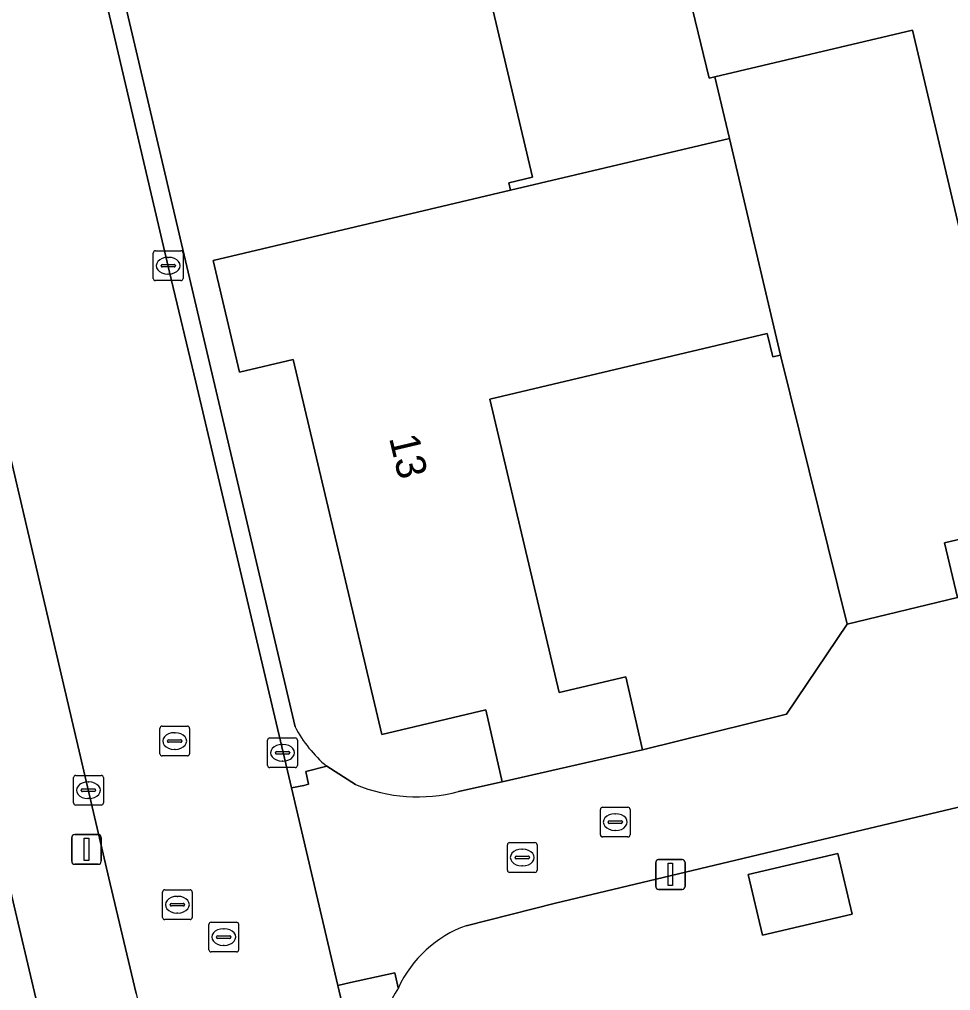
# Model space of a CAD drawing. Extents: x 157648 to 158502, y 379212 to 380938.
# Drawn here: x 158176.86 to 158208.12, y 380709.33 to 380741.96 of the extents above; entities that cross this region are included whole.
import ezdxf

# ---------------------------------------------------------------- set-up
doc = ezdxf.new("R2010")
doc.units = 0
for name, color, linetype in [('IMGEO_Erf', 7, 'Continuous'), ('IMGEO_Hek', 7, 'Continuous'), ('IMGEO_Kolk', 7, 'Continuous'), ('IMGEO_Lichtmast', 7, 'Continuous'), ('IMGEO_Pand', 7, 'Continuous'), ('IMGEO_Pand_nummerreeks', 7, 'Continuous'), ('IMGEO_Rijbaan_lokaal_open', 7, 'Continuous'), ('IMGEO_Rioolput', 7, 'Continuous'), ('IMGEO_Voetpad_open', 7, 'Continuous')]:
    doc.layers.add(name, color=color, linetype=linetype)

msp = doc.modelspace()

# ---------------------------------------------------------------- linework, layer by layer
at = {"layer": 'IMGEO_Erf'}
for points in [[(158193.343, 380736.22), (158193.284, 380736.466), (158194.088, 380736.656), (158191.445, 380747.84), (158181.498, 380745.49), (158180.424, 380750), (158180.113, 380751.304), (158192.898, 380754.334), (158192.482, 380756.093), (158196.194, 380756.973), (158208.8, 380759.961), (158208.363, 380761.805), (158211.928, 380762.65), (158224.702, 380765.678), (158224.294, 380767.398), (158228.136, 380768.308), (158227.395, 380771.122), (158181.671, 380760.32)], [(158177.781, 380753.546), (158179.773, 380745.194), (158182.48, 380733.655), (158186.115, 380718.194)], [(158215.641, 380743.56), (158215.604, 380743.715), (158209.698, 380742.319), (158207.856, 380750), (158207.04, 380753.401), (158197.57, 380751.156), (158197.315, 380751.096), (158197.581, 380750), (158200.009, 380739.978), (158200.203, 380740.024), (158206.837, 380741.591), (158209.391, 380730.781), (158219.202, 380733.118), (158220.561, 380727.367), (158207.912, 380724.377), (158208.356, 380722.534), (158219.966, 380725.316), (158223.363, 380726.13), (158230.481, 380727.87)], [(158136.992, 380710.445), (158138.158, 380705.588), (158138.525, 380705.664), (158138.825, 380704.77), (158139.162, 380704.851), (158140.633, 380698.699), (158177.827, 380707.322), (158176.732, 380711.977), (158170.295, 380739.457)], [(158191.598, 380716.019), (158193.064, 380716.348), (158192.512, 380718.762), (158189.029, 380717.938), (158186.053, 380730.534), (158184.252, 380730.109), (158183.365, 380733.862), (158193.343, 380736.22)], [(158219.022, 380703.984), (158216.716, 380713.746), (158222.507, 380715.126), (158221.618, 380718.692), (158217.464, 380717.666), (158208.809, 380715.596), (158203.35, 380714.302), (158194.857, 380712.273), (158191.858, 380711.513)], [(158187.177, 380716.869), (158188.141, 380716.252)]]:
    msp.add_lwpolyline(points, dxfattribs=at)
for points in [[(158202.616, 380718.62), (158204.649, 380721.641), (158202.41, 380730.678), (158202.148, 380730.616), (158201.961, 380731.406), (158192.647, 380729.205), (158194.977, 380719.344), (158197.215, 380719.877), (158197.776, 380717.426)], [(158201.808, 380711.191), (158201.326, 380713.231), (158204.333, 380713.941), (158204.815, 380711.901)]]:
    msp.add_lwpolyline(points, close=True, dxfattribs=at)
for centre, radius, start, end in [((158189.979, 380720.203), 4.356, 207.4718, 229.9532), ((158190.22, 380721.341), 5.497, 247.775, 284.5132), ((158193.211, 380707.746), 4.002, 109.755, 155.1542), ((158193.362, 380706.992), 4.499, 147.2171, 188.8562)]:
    msp.add_arc(centre, radius, start, end, dxfattribs=at)
at = {"layer": 'IMGEO_Hek'}
for points in [[(158182.48, 380733.655), (158179.773, 380745.194)], [(158204.649, 380721.641), (158202.616, 380718.62), (158197.776, 380717.426)], [(158194.857, 380712.273), (158203.35, 380714.302)]]:
    msp.add_lwpolyline(points, dxfattribs=at)
at = {"layer": 'IMGEO_Kolk'}
for p, q in [((158181.353, 380733.257), (158181.353, 380734.109)), ((158181.428, 380734.183), (158182.28, 380734.183)), ((158182.354, 380734.109), (158182.354, 380733.257)), ((158181.655, 380733.726), (158182.053, 380733.726)), ((158181.841, 380733.963), (158181.866, 380733.963)), ((158181.612, 380733.677), (158181.612, 380733.689)), ((158182.05, 380733.64), (158181.652, 380733.64)), ((158181.864, 380733.403), (158181.839, 380733.403)), ((158182.096, 380733.689), (158182.096, 380733.677)), ((158182.28, 380733.183), (158181.428, 380733.183)), ((158185.192, 380716.897), (158185.192, 380717.749)), ((158185.267, 380717.823), (158186.119, 380717.823)), ((158186.193, 380717.749), (158186.193, 380716.897)), ((158185.68, 380717.603), (158185.705, 380717.603)), ((158185.451, 380717.317), (158185.451, 380717.329)), ((158185.889, 380717.28), (158185.491, 380717.28)), ((158185.494, 380717.366), (158185.892, 380717.366)), ((158185.935, 380717.329), (158185.935, 380717.317)), ((158186.119, 380716.823), (158185.267, 380716.823)), ((158185.703, 380717.043), (158185.678, 380717.043)), ((158178.675, 380715.637), (158178.675, 380716.489)), ((158178.75, 380716.563), (158179.602, 380716.563)), ((158179.676, 380716.489), (158179.676, 380715.637)), ((158178.977, 380716.106), (158179.375, 380716.106)), ((158179.163, 380716.343), (158179.188, 380716.343)), ((158178.934, 380716.057), (158178.934, 380716.069)), ((158179.372, 380716.02), (158178.974, 380716.02)), ((158179.186, 380715.783), (158179.161, 380715.783)), ((158179.418, 380716.069), (158179.418, 380716.057)), ((158179.602, 380715.563), (158178.75, 380715.563)), ((158196.436, 380715.493), (158197.288, 380715.493)), ((158196.361, 380714.567), (158196.361, 380715.419)), ((158196.849, 380715.273), (158196.874, 380715.273)), ((158197.362, 380715.419), (158197.362, 380714.567)), ((158196.62, 380714.987), (158196.62, 380714.999)), ((158197.058, 380714.95), (158196.66, 380714.95)), ((158196.663, 380715.036), (158197.061, 380715.036)), ((158197.104, 380714.999), (158197.104, 380714.987)), ((158197.288, 380714.493), (158196.436, 380714.493)), ((158196.872, 380714.713), (158196.847, 380714.713))]:
    msp.add_line(p, q, dxfattribs=at)
for points in [[(158181.353, 380733.257), (158181.353, 380734.109)], [(158181.428, 380734.183), (158182.28, 380734.183)], [(158182.354, 380734.109), (158182.354, 380733.257)], [(158182.28, 380733.183), (158181.428, 380733.183)], [(158185.192, 380716.897), (158185.192, 380717.749)], [(158185.267, 380717.823), (158186.119, 380717.823)], [(158186.193, 380717.749), (158186.193, 380716.897)], [(158186.119, 380716.823), (158185.267, 380716.823)], [(158178.675, 380715.637), (158178.675, 380716.489)], [(158178.75, 380716.563), (158179.602, 380716.563)], [(158179.676, 380716.489), (158179.676, 380715.637)], [(158179.602, 380715.563), (158178.75, 380715.563)], [(158196.436, 380715.493), (158197.288, 380715.493)], [(158196.361, 380714.567), (158196.361, 380715.419)], [(158197.362, 380715.419), (158197.362, 380714.567)], [(158197.288, 380714.493), (158196.436, 380714.493)]]:
    msp.add_lwpolyline(points, dxfattribs=at)
for centre, radius, start, end in [((158181.43, 380734.107), 0.0765, 91.552, 178.448), ((158181.43, 380734.107), 0.0765, 91.552, 178.448), ((158182.278, 380734.107), 0.0765, 1.552, 88.448), ((158182.278, 380734.107), 0.0765, 1.552, 88.448), ((158181.652, 380733.686), 0.0403, 85.8775, 175.7526), ((158182.057, 380733.688), 0.0386, 1.7309, 96.639), ((158181.649, 380733.676), 0.0366, 178.938, 274.7102), ((158182.053, 380733.683), 0.043, 264.8664, 352.4533), ((158181.43, 380733.259), 0.0765, 181.552, 268.448), ((158181.43, 380733.259), 0.0765, 181.552, 268.448), ((158182.278, 380733.259), 0.0765, 271.552, 358.448), ((158182.278, 380733.259), 0.0765, 271.552, 358.448), ((158185.269, 380717.747), 0.0765, 91.552, 178.448), ((158185.269, 380717.747), 0.0765, 91.552, 178.448), ((158186.117, 380717.747), 0.0765, 1.552, 88.448), ((158186.117, 380717.747), 0.0765, 1.552, 88.448), ((158185.491, 380717.326), 0.0403, 85.8775, 175.7526), ((158185.488, 380717.316), 0.0366, 178.938, 274.7102), ((158185.892, 380717.323), 0.043, 264.8664, 352.4533), ((158185.896, 380717.328), 0.0386, 1.7309, 96.639), ((158185.269, 380716.899), 0.0765, 181.552, 268.448), ((158185.269, 380716.899), 0.0765, 181.552, 268.448), ((158186.117, 380716.899), 0.0765, 271.552, 358.448), ((158186.117, 380716.899), 0.0765, 271.552, 358.448), ((158178.752, 380716.487), 0.0765, 91.552, 178.448), ((158178.752, 380716.487), 0.0765, 91.552, 178.448), ((158179.6, 380716.487), 0.0765, 1.552, 88.448), ((158179.6, 380716.487), 0.0765, 1.552, 88.448), ((158178.974, 380716.066), 0.0403, 85.8775, 175.7526), ((158179.379, 380716.068), 0.0386, 1.7309, 96.639), ((158178.971, 380716.056), 0.0366, 178.938, 274.7102), ((158179.375, 380716.063), 0.043, 264.8664, 352.4533), ((158178.752, 380715.639), 0.0765, 181.552, 268.448), ((158178.752, 380715.639), 0.0765, 181.552, 268.448), ((158179.6, 380715.639), 0.0765, 271.552, 358.448), ((158179.6, 380715.639), 0.0765, 271.552, 358.448), ((158196.438, 380715.417), 0.0765, 91.552, 178.448), ((158196.438, 380715.417), 0.0765, 91.552, 178.448), ((158197.286, 380715.417), 0.0765, 1.552, 88.448), ((158197.286, 380715.417), 0.0765, 1.552, 88.448), ((158196.66, 380714.996), 0.0403, 85.8775, 175.7526), ((158196.657, 380714.986), 0.0366, 178.938, 274.7102), ((158197.061, 380714.993), 0.043, 264.8664, 352.4533), ((158197.065, 380714.998), 0.0386, 1.7309, 96.639), ((158196.438, 380714.569), 0.0765, 181.552, 268.448), ((158196.438, 380714.569), 0.0765, 181.552, 268.448), ((158197.286, 380714.569), 0.0765, 271.552, 358.448), ((158197.286, 380714.569), 0.0765, 271.552, 358.448)]:
    msp.add_arc(centre, radius, start, end, dxfattribs=at)
for centre, major_axis, ratio, start_param, end_param in [((158181.84, 380733.683), (-0.387, 0.002), 0.722429, 4.712389, 7.853982), ((158181.865, 380733.683), (-0.39, 0.002), 0.717154, 1.570796, 4.712389), ((158185.679, 380717.323), (-0.387, 0.002), 0.722429, 4.712389, 7.853982), ((158185.704, 380717.323), (-0.39, 0.002), 0.717154, 1.570796, 4.712389), ((158179.162, 380716.063), (-0.387, 0.002), 0.722429, 4.712389, 7.853982), ((158179.187, 380716.063), (-0.39, 0.002), 0.717154, 1.570796, 4.712389), ((158196.848, 380714.993), (-0.387, 0.002), 0.722429, 4.712389, 7.853982), ((158196.873, 380714.993), (-0.39, 0.002), 0.717154, 1.570796, 4.712389)]:
    msp.add_ellipse(centre, major_axis=major_axis, ratio=ratio, start_param=start_param, end_param=end_param, dxfattribs=at)
at = {"layer": 'IMGEO_Lichtmast'}
for p, q in [((158178.615, 380713.676), (158178.615, 380714.476)), ((158178.615, 380714.476), (158178.615, 380713.676)), ((158178.715, 380714.576), (158179.505, 380714.576)), ((158179.505, 380714.576), (158178.715, 380714.576)), ((158179.605, 380714.476), (158179.605, 380713.676)), ((158179.605, 380713.676), (158179.605, 380714.476)), ((158179.505, 380713.576), (158178.715, 380713.576)), ((158178.715, 380713.576), (158179.505, 380713.576)), ((158198.219, 380712.834), (158198.219, 380713.634)), ((158198.219, 380713.634), (158198.219, 380712.834)), ((158198.319, 380713.734), (158199.109, 380713.734)), ((158199.109, 380713.734), (158198.319, 380713.734)), ((158199.209, 380713.634), (158199.209, 380712.834)), ((158199.209, 380712.834), (158199.209, 380713.634)), ((158199.109, 380712.734), (158198.319, 380712.734)), ((158198.319, 380712.734), (158199.109, 380712.734))]:
    msp.add_line(p, q, dxfattribs=at)
for points in [[(158179.035, 380714.451), (158179.185, 380714.451), (158179.185, 380713.701), (158179.035, 380713.701), (158179.035, 380714.451)], [(158198.639, 380713.609), (158198.789, 380713.609), (158198.789, 380712.859), (158198.639, 380712.859), (158198.639, 380713.609)]]:
    msp.add_lwpolyline(points, dxfattribs=at)
for centre, start, end in [((158178.715, 380714.476), 90, 180), ((158178.715, 380714.476), 90, 180), ((158179.505, 380714.476), 0, 90), ((158179.505, 380714.476), 360, 90), ((158178.715, 380713.676), 180, 270), ((158178.715, 380713.676), 180, 270), ((158179.505, 380713.676), 270, 0), ((158179.505, 380713.676), 270, 0), ((158198.319, 380713.634), 90, 180), ((158198.319, 380713.634), 90, 180), ((158199.109, 380713.634), 0, 90), ((158199.109, 380713.634), 360, 90), ((158198.319, 380712.834), 180, 270), ((158198.319, 380712.834), 180, 270), ((158199.109, 380712.834), 270, 0), ((158199.109, 380712.834), 270, 0)]:
    msp.add_arc(centre, 0.1, start, end, dxfattribs=at)
at = {"layer": 'IMGEO_Pand'}
for points in [[(158200.203, 380740.024), (158200.009, 380739.978), (158197.581, 380750), (158197.315, 380751.096), (158197.57, 380751.156), (158196.194, 380756.973), (158192.482, 380756.093), (158192.898, 380754.334), (158180.113, 380751.304), (158180.424, 380750), (158181.498, 380745.49), (158191.445, 380747.84), (158194.088, 380736.656), (158193.284, 380736.466), (158193.343, 380736.22), (158200.692, 380737.958)], [(158200.203, 380740.024), (158200.692, 380737.958), (158202.41, 380730.678), (158204.649, 380721.641), (158208.356, 380722.534), (158207.912, 380724.377), (158220.561, 380727.367), (158219.202, 380733.118), (158209.391, 380730.781), (158206.837, 380741.591)], [(158200.692, 380737.958), (158193.343, 380736.22), (158183.365, 380733.862), (158184.252, 380730.109), (158186.053, 380730.534), (158189.029, 380717.938), (158192.512, 380718.762), (158193.064, 380716.348), (158197.776, 380717.426), (158197.215, 380719.877), (158194.977, 380719.344), (158192.647, 380729.205), (158201.961, 380731.406), (158202.148, 380730.616), (158202.41, 380730.678)], [(158201.808, 380711.191), (158204.815, 380711.901), (158204.333, 380713.941), (158201.326, 380713.231)]]:
    msp.add_lwpolyline(points, close=True, dxfattribs=at)
at = {"layer": 'IMGEO_Rijbaan_lokaal_open'}
for points in [[(158181.411, 380760.862), (158179.865, 380767.493), (158177.841, 380767.021), (158171.098, 380765.401), (158167.719, 380764.622), (158169.873, 380755.503), (158170.753, 380751.845), (158171.824, 380747.131), (158173.522, 380740.18), (158179.901, 380712.918), (158180.777, 380709.24), (158193.622, 380654.491)], [(158192.851, 380687.32), (158191.285, 380693.957), (158190.247, 380698.042), (158187.544, 380709.501), (158185.989, 380716.141), (158182.786, 380729.769), (158181.899, 380733.467), (158177.214, 380753.475)], [(158219.966, 380725.316), (158208.356, 380722.534), (158204.649, 380721.641), (158202.616, 380718.62), (158197.776, 380717.426), (158193.064, 380716.348), (158191.598, 380716.019)], [(158191.858, 380711.513), (158194.857, 380712.273), (158203.35, 380714.302), (158208.809, 380715.596), (158217.464, 380717.666), (158221.618, 380718.692), (158219.966, 380725.316)], [(158188.141, 380716.252), (158187.177, 380716.869), (158186.477, 380716.695), (158186.566, 380716.268), (158186.407, 380716.227), (158185.989, 380716.141), (158187.544, 380709.501), (158187.973, 380709.61), (158189.46, 380709.935), (158189.579, 380709.428)]]:
    msp.add_lwpolyline(points, dxfattribs=at)
for centre, radius, start, end in [((158190.22, 380721.341), 5.497, 247.775, 284.5132), ((158193.211, 380707.746), 4.002, 109.755, 155.1542)]:
    msp.add_arc(centre, radius, start, end, dxfattribs=at)
at = {"layer": 'IMGEO_Rioolput'}
for p, q in [((158181.572, 380717.29), (158181.572, 380718.142)), ((158181.647, 380718.216), (158182.499, 380718.216)), ((158182.573, 380718.142), (158182.573, 380717.29)), ((158181.874, 380717.759), (158182.272, 380717.759)), ((158182.06, 380717.996), (158182.085, 380717.996)), ((158181.831, 380717.71), (158181.831, 380717.722)), ((158182.269, 380717.673), (158181.871, 380717.673)), ((158182.083, 380717.436), (158182.058, 380717.436)), ((158182.315, 380717.722), (158182.315, 380717.71)), ((158182.499, 380717.216), (158181.647, 380717.216)), ((158193.239, 380713.377), (158193.239, 380714.229)), ((158193.314, 380714.303), (158194.166, 380714.303)), ((158194.24, 380714.229), (158194.24, 380713.377)), ((158193.541, 380713.846), (158193.939, 380713.846)), ((158193.727, 380714.083), (158193.752, 380714.083)), ((158193.498, 380713.797), (158193.498, 380713.809)), ((158193.936, 380713.76), (158193.538, 380713.76)), ((158193.75, 380713.523), (158193.725, 380713.523)), ((158193.982, 380713.809), (158193.982, 380713.797)), ((158194.166, 380713.303), (158193.314, 380713.303)), ((158181.662, 380711.793), (158181.662, 380712.645)), ((158181.737, 380712.719), (158182.589, 380712.719)), ((158182.663, 380712.645), (158182.663, 380711.793)), ((158181.921, 380712.213), (158181.921, 380712.225)), ((158181.964, 380712.262), (158182.362, 380712.262)), ((158182.15, 380712.499), (158182.175, 380712.499)), ((158182.405, 380712.225), (158182.405, 380712.213)), ((158182.359, 380712.176), (158181.961, 380712.176)), ((158182.173, 380711.939), (158182.148, 380711.939)), ((158182.589, 380711.719), (158181.737, 380711.719)), ((158183.218, 380710.705), (158183.218, 380711.557)), ((158183.293, 380711.631), (158184.145, 380711.631)), ((158184.219, 380711.557), (158184.219, 380710.705)), ((158183.706, 380711.411), (158183.731, 380711.411)), ((158183.477, 380711.125), (158183.477, 380711.137)), ((158183.915, 380711.088), (158183.517, 380711.088)), ((158183.52, 380711.174), (158183.918, 380711.174)), ((158183.961, 380711.137), (158183.961, 380711.125)), ((158184.145, 380710.631), (158183.293, 380710.631)), ((158183.729, 380710.851), (158183.704, 380710.851))]:
    msp.add_line(p, q, dxfattribs=at)
for points in [[(158181.572, 380717.29), (158181.572, 380718.142)], [(158181.647, 380718.216), (158182.499, 380718.216)], [(158182.573, 380718.142), (158182.573, 380717.29)], [(158182.499, 380717.216), (158181.647, 380717.216)], [(158193.239, 380713.377), (158193.239, 380714.229)], [(158193.314, 380714.303), (158194.166, 380714.303)], [(158194.24, 380714.229), (158194.24, 380713.377)], [(158194.166, 380713.303), (158193.314, 380713.303)], [(158181.662, 380711.793), (158181.662, 380712.645)], [(158181.737, 380712.719), (158182.589, 380712.719)], [(158182.663, 380712.645), (158182.663, 380711.793)], [(158182.589, 380711.719), (158181.737, 380711.719)], [(158183.218, 380710.705), (158183.218, 380711.557)], [(158183.293, 380711.631), (158184.145, 380711.631)], [(158184.219, 380711.557), (158184.219, 380710.705)], [(158184.145, 380710.631), (158183.293, 380710.631)]]:
    msp.add_lwpolyline(points, dxfattribs=at)
for centre, radius, start, end in [((158181.649, 380718.14), 0.0765, 91.552, 178.448), ((158181.649, 380718.14), 0.0765, 91.552, 178.448), ((158182.497, 380718.14), 0.0765, 1.552, 88.448), ((158182.497, 380718.14), 0.0765, 1.552, 88.448), ((158181.871, 380717.719), 0.0403, 85.8775, 175.7526), ((158182.276, 380717.721), 0.0386, 1.7309, 96.639), ((158181.868, 380717.709), 0.0366, 178.938, 274.7102), ((158182.272, 380717.716), 0.043, 264.8664, 352.4533), ((158181.649, 380717.292), 0.0765, 181.552, 268.448), ((158181.649, 380717.292), 0.0765, 181.552, 268.448), ((158182.497, 380717.292), 0.0765, 271.552, 358.448), ((158182.497, 380717.292), 0.0765, 271.552, 358.448), ((158193.316, 380714.227), 0.0765, 91.552, 178.448), ((158193.316, 380714.227), 0.0765, 91.552, 178.448), ((158194.164, 380714.227), 0.0765, 1.552, 88.448), ((158194.164, 380714.227), 0.0765, 1.552, 88.448), ((158193.538, 380713.806), 0.0403, 85.8775, 175.7526), ((158193.943, 380713.808), 0.0386, 1.7309, 96.639), ((158193.535, 380713.796), 0.0366, 178.938, 274.7102), ((158193.939, 380713.803), 0.043, 264.8664, 352.4533), ((158193.316, 380713.379), 0.0765, 181.552, 268.448), ((158193.316, 380713.379), 0.0765, 181.552, 268.448), ((158194.164, 380713.379), 0.0765, 271.552, 358.448), ((158194.164, 380713.379), 0.0765, 271.552, 358.448), ((158181.739, 380712.643), 0.0765, 91.552, 178.448), ((158181.739, 380712.643), 0.0765, 91.552, 178.448), ((158182.587, 380712.643), 0.0765, 1.552, 88.448), ((158182.587, 380712.643), 0.0765, 1.552, 88.448), ((158181.961, 380712.222), 0.0403, 85.8775, 175.7526), ((158181.958, 380712.212), 0.0366, 178.938, 274.7102), ((158182.362, 380712.219), 0.043, 264.8664, 352.4533), ((158182.366, 380712.224), 0.0386, 1.7309, 96.639), ((158181.739, 380711.795), 0.0765, 181.552, 268.448), ((158181.739, 380711.795), 0.0765, 181.552, 268.448), ((158182.587, 380711.795), 0.0765, 271.552, 358.448), ((158182.587, 380711.795), 0.0765, 271.552, 358.448), ((158183.295, 380711.555), 0.0765, 91.552, 178.448), ((158183.295, 380711.555), 0.0765, 91.552, 178.448), ((158184.143, 380711.555), 0.0765, 1.552, 88.448), ((158184.143, 380711.555), 0.0765, 1.552, 88.448), ((158183.517, 380711.134), 0.0403, 85.8775, 175.7526), ((158183.514, 380711.124), 0.0366, 178.938, 274.7102), ((158183.918, 380711.131), 0.043, 264.8664, 352.4533), ((158183.922, 380711.136), 0.0386, 1.7309, 96.639), ((158183.295, 380710.707), 0.0765, 181.552, 268.448), ((158183.295, 380710.707), 0.0765, 181.552, 268.448), ((158184.143, 380710.707), 0.0765, 271.552, 358.448), ((158184.143, 380710.707), 0.0765, 271.552, 358.448)]:
    msp.add_arc(centre, radius, start, end, dxfattribs=at)
for centre, major_axis, ratio, start_param, end_param in [((158182.059, 380717.716), (-0.387, 0.002), 0.722429, 4.712389, 7.853982), ((158182.084, 380717.716), (-0.39, 0.002), 0.717154, 1.570796, 4.712389), ((158193.726, 380713.803), (-0.387, 0.002), 0.722429, 4.712389, 7.853982), ((158193.751, 380713.803), (-0.39, 0.002), 0.717154, 1.570796, 4.712389), ((158182.149, 380712.219), (-0.387, 0.002), 0.722429, 4.712389, 7.853982), ((158182.174, 380712.219), (-0.39, 0.002), 0.717154, 1.570796, 4.712389), ((158183.705, 380711.131), (-0.387, 0.002), 0.722429, 4.712389, 7.853982), ((158183.73, 380711.131), (-0.39, 0.002), 0.717154, 1.570796, 4.712389)]:
    msp.add_ellipse(centre, major_axis=major_axis, ratio=ratio, start_param=start_param, end_param=end_param, dxfattribs=at)
at = {"layer": 'IMGEO_Voetpad_open'}
for points in [[(158177.214, 380753.475), (158181.899, 380733.467), (158182.786, 380729.769), (158185.989, 380716.141), (158186.407, 380716.227), (158186.566, 380716.268), (158186.477, 380716.695), (158187.177, 380716.869)], [(158186.115, 380718.194), (158182.48, 380733.655), (158179.773, 380745.194), (158177.781, 380753.546)], [(158180.777, 380709.24), (158179.901, 380712.918), (158173.522, 380740.18), (158172.438, 380739.929), (158172.223, 380740.844), (158170.048, 380740.332), (158170.295, 380739.457), (158176.732, 380711.977), (158177.827, 380707.322), (158178.399, 380704.888), (158179.361, 380700.798), (158180.409, 380696.343), (158187.196, 380667.478), (158189.372, 380658.224), (158190.556, 380653.19)], [(158189.579, 380709.428), (158189.46, 380709.935), (158187.973, 380709.61), (158187.544, 380709.501), (158190.247, 380698.042), (158191.285, 380693.957), (158192.851, 380687.32), (158195.977, 380674.186), (158196.861, 380670.504), (158200.331, 380655.409)]]:
    msp.add_lwpolyline(points, dxfattribs=at)
for centre, radius, start, end in [((158189.979, 380720.203), 4.356, 207.4718, 229.9532), ((158193.362, 380706.992), 4.499, 147.2171, 188.8562)]:
    msp.add_arc(centre, radius, start, end, dxfattribs=at)

# ---------------------------------------------------------------- texts
at = {"layer": 'IMGEO_Pand_nummerreeks'}
msp.add_text('13', height=1, rotation=283.2932, dxfattribs=at).set_placement((158189.264, 380727.902))

doc.saveas('drawing.dxf')
